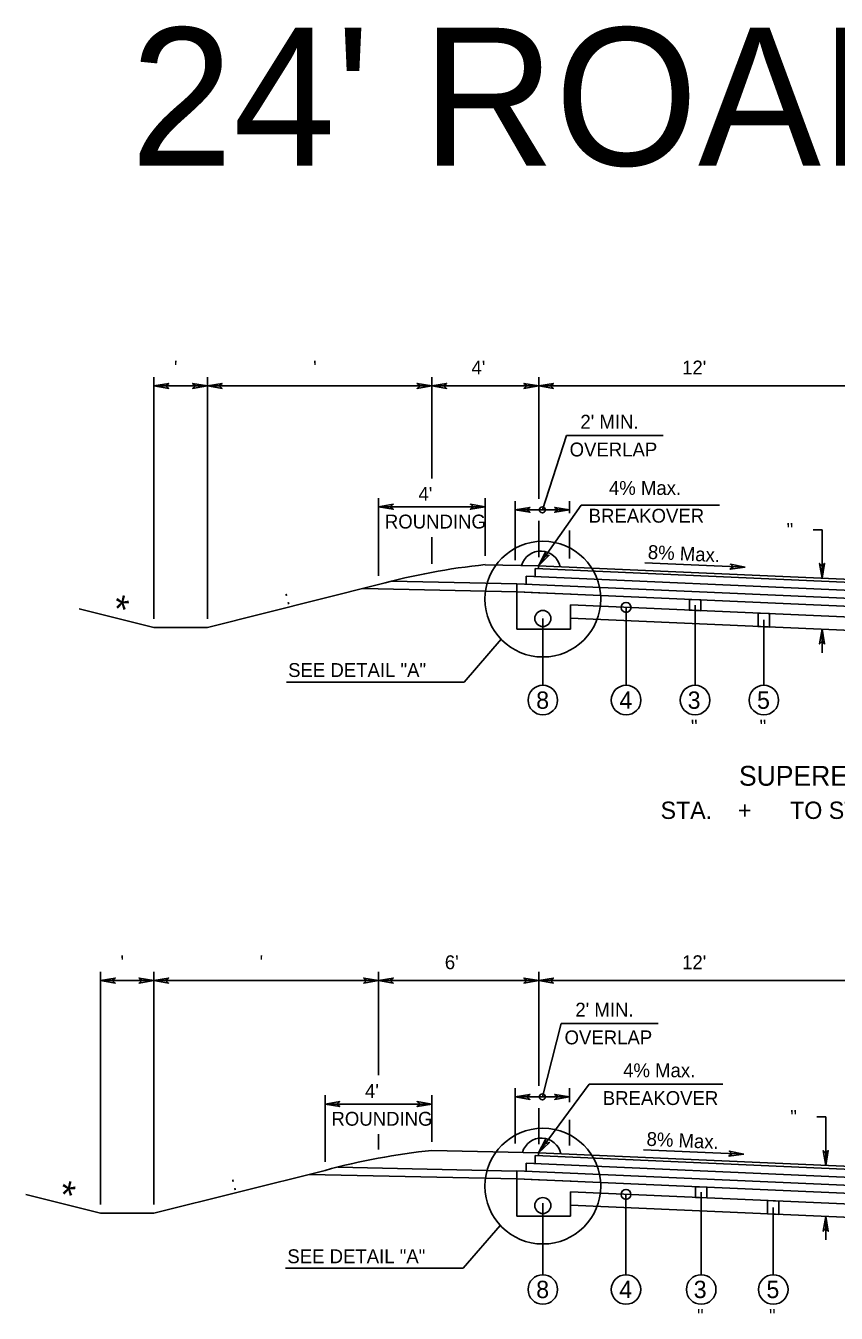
# Model space of a CAD drawing. Extents: x -540 to 1231, y -564 to 421.
# Drawn here: x 1038.4 to 1120.2, y 193.8 to 323.7 of the extents above; entities that cross this region are included whole.
import ezdxf

# ---------------------------------------------------------------- set-up
doc = ezdxf.new("R2010")
doc.units = 0
doc.layers.add('1', color=7, linetype='Continuous')
doc.layers.add('Des_ Drain_ Ftrs', color=7, linetype='Continuous')

msp = doc.modelspace()

# ---------------------------------------------------------------- linework, layer by layer
at = {"layer": '1'}
for p, q in [((1051.36, 263.84), (1051.36, 288.21)), ((1056.75, 287.33), (1051.36, 287.33)), ((1056.75, 263.84), (1056.75, 288.21)), ((1079.4, 287.33), (1056.75, 287.33)), ((1079.4, 277.98), (1079.4, 288.21)), ((1090.18, 287.33), (1079.4, 287.33)), ((1090.18, 275.95), (1090.18, 288.21)), ((1122.51, 287.33), (1090.18, 287.33)), ((1090.55, 274.82), (1092.97, 282.31)), ((1102.73, 282.31), (1092.97, 282.31)), ((1074.01, 268.16), (1074.01, 276.01)), ((1084.79, 270.17), (1084.79, 276.01)), ((1087.8, 269.76), (1087.8, 275.7)), ((1093.29, 274.49), (1093.29, 275.7)), ((1084.79, 275.13), (1074.01, 275.13)), ((1093.29, 274.82), (1087.8, 274.82)), ((1090.17, 269.18), (1094.47, 275.3)), ((1108.42, 275.3), (1094.47, 275.3)), ((1090.18, 270.05), (1090.18, 273.7)), ((1118.77, 272.81), (1117.89, 272.81)), ((1118.77, 272.81), (1118.77, 267.93)), ((1079.4, 269.39), (1079.4, 272.06)), ((1093.29, 269.92), (1093.29, 272.73)), ((1084.79, 269.29), (1090.17, 269.18)), ((1122.51, 267.46), (1089.83, 268.89)), ((1089.83, 268.08), (1089.83, 268.89)), ((1122.51, 267.76), (1090.17, 269.18)), ((1090.17, 269.18), (1090.17, 268.88)), ((1100.89, 269.47), (1111, 269.03)), ((1075.34, 267.63), (1087.99, 267.35)), ((1122.51, 266.65), (1088.91, 268.12)), ((1088.91, 267.31), (1088.91, 268.12)), ((1074.01, 267.28), (1056.75, 262.96)), ((1072.43, 266.89), (1087.99, 266.55)), ((1122.51, 265.84), (1087.99, 267.35)), ((1087.99, 266.55), (1087.99, 267.35)), ((1087.99, 262.79), (1087.99, 266.54)), ((1087.99, 266.54), (1090.17, 266.45)), ((1122.51, 265.04), (1088, 266.54)), ((1090.17, 266.45), (1093.47, 266.3)), ((1122.51, 263.96), (1093.38, 265.23)), ((1093.38, 262.79), (1093.38, 265.23)), ((1099, 264.98), (1099, 257.11)), ((1105.96, 265.22), (1105.96, 257.11)), ((1043.82, 264.85), (1051.36, 262.96)), ((1090.6, 263.86), (1090.6, 257.11)), ((1090.61, 264.09), (1090.61, 264.09)), ((1122.51, 262.61), (1093.38, 263.88)), ((1112.9, 263.71), (1112.9, 257.11)), ((1056.75, 262.96), (1051.36, 262.96)), ((1093.38, 262.79), (1087.99, 262.79)), ((1118.77, 262.77), (1118.77, 260.41)), ((1082.65, 257.45), (1086.39, 261.77)), ((1064.72, 257.45), (1082.65, 257.45)), ((1045.96, 204.74), (1045.96, 228.21)), ((1051.35, 227.33), (1045.96, 227.33)), ((1051.35, 204.74), (1051.35, 228.21)), ((1074.01, 227.33), (1051.35, 227.33)), ((1074.01, 217.78), (1074.01, 228.21)), ((1090.18, 227.33), (1074.01, 227.33)), ((1090.18, 216.73), (1090.18, 228.21)), ((1122.51, 227.33), (1090.18, 227.33)), ((1090.55, 215.6), (1092.46, 223)), ((1102.22, 223), (1092.46, 223)), ((1068.63, 209.06), (1068.63, 215.76)), ((1079.4, 211.07), (1079.4, 215.76)), ((1087.8, 210.89), (1087.8, 216.48)), ((1090.17, 209.95), (1095.28, 216.88)), ((1093.29, 215.06), (1093.29, 216.48)), ((1108.75, 216.88), (1095.28, 216.88)), ((1079.4, 214.88), (1068.63, 214.88)), ((1093.29, 215.6), (1087.8, 215.6)), ((1090.18, 210.83), (1090.18, 214.47)), ((1093.29, 210.7), (1093.29, 213.29)), ((1119.14, 213.57), (1118.26, 213.57)), ((1119.14, 213.57), (1119.14, 208.69)), ((1074.01, 210.29), (1074.01, 211.83)), ((1079.4, 210.19), (1090.17, 209.95)), ((1122.51, 208.24), (1089.83, 209.67)), ((1089.83, 208.86), (1089.83, 209.67)), ((1122.51, 208.54), (1090.17, 209.95)), ((1090.17, 209.95), (1090.17, 209.65)), ((1100.76, 210.26), (1110.87, 209.82)), ((1068.63, 208.18), (1051.35, 203.86)), ((1069.92, 208.52), (1087.94, 208.12)), ((1122.51, 206.62), (1087.99, 208.13)), ((1087.99, 207.32), (1087.99, 208.13)), ((1122.51, 207.43), (1088.91, 208.9)), ((1088.91, 208.09), (1088.91, 208.9)), ((1067.03, 207.78), (1087.99, 207.32)), ((1122.51, 205.81), (1087.99, 207.32)), ((1087.99, 203.57), (1087.99, 207.32)), ((1087.99, 207.32), (1090.17, 207.23)), ((1090.17, 207.23), (1093.47, 207.08)), ((1038.42, 205.74), (1045.96, 203.86)), ((1122.51, 204.74), (1093.38, 206.01)), ((1093.38, 203.57), (1093.38, 206.01)), ((1098.99, 205.76), (1098.99, 197.66)), ((1106.58, 206), (1106.58, 197.66)), ((1090.6, 204.87), (1090.6, 197.66)), ((1090.61, 204.87), (1090.61, 204.87)), ((1122.51, 203.39), (1093.38, 204.66)), ((1113.85, 204.45), (1113.85, 197.66)), ((1051.35, 203.86), (1045.96, 203.86)), ((1082.57, 198.32), (1086.31, 202.64)), ((1093.38, 203.57), (1087.99, 203.57)), ((1119.14, 203.54), (1119.14, 201.17)), ((1064.63, 198.32), (1082.57, 198.32))]:
    msp.add_line(p, q, dxfattribs=at)
for points in [[(1105.39, 265.78), (1106.54, 265.73), (1106.54, 264.65), (1105.39, 264.7)], [(1112.32, 264.4), (1113.47, 264.35), (1113.47, 263), (1112.32, 263.05)], [(1106.01, 206.54), (1107.15, 206.49), (1107.15, 205.41), (1106.01, 205.46)], [(1113.28, 205.14), (1114.42, 205.09), (1114.42, 203.74), (1113.28, 203.79)]]:
    msp.add_lwpolyline(points, close=True, dxfattribs=at)
for centre, radius in [((1090.55, 274.82), 0.3), ((1090.6, 265.82), 5.84), ((1099, 264.98), 0.5), ((1090.6, 263.86), 0.808), ((1090.6, 255.63), 1.49), ((1099, 255.63), 1.49), ((1105.96, 255.63), 1.49), ((1112.9, 255.63), 1.49), ((1090.55, 215.6), 0.3), ((1090.6, 206.6), 5.84), ((1090.6, 204.64), 0.808), ((1098.99, 205.76), 0.5), ((1090.6, 196.17), 1.49), ((1098.99, 196.17), 1.49), ((1106.58, 196.17), 1.49), ((1113.85, 196.17), 1.49)]:
    msp.add_circle(centre, radius, dxfattribs=at)
for centre, radius, start, end in [((1090.38, 268.66), 2, 12.2495, 163.676), ((1091.69, 202.46), 67.19, 95.8901, 105.2487), ((1090.46, 209.44), 2, 12.083, 163.6042), ((1086.3, 143.36), 67.19, 95.8911, 105.2497)]:
    msp.add_arc(centre, radius, start, end, dxfattribs=at)
at = {"layer": 'Des_ Drain_ Ftrs'}
for points in [[(1051.36, 287.33), (1052.85, 287.08), (1052.55, 287.33), (1052.85, 287.58)], [(1056.75, 287.33), (1055.26, 287.08), (1055.55, 287.33), (1055.26, 287.58)], [(1056.75, 287.33), (1058.23, 287.08), (1057.94, 287.33), (1058.23, 287.58)], [(1079.4, 287.33), (1077.91, 287.08), (1078.21, 287.33), (1077.91, 287.58)], [(1079.4, 287.33), (1080.89, 287.08), (1080.6, 287.33), (1080.89, 287.58)], [(1090.18, 287.33), (1088.69, 287.08), (1088.99, 287.33), (1088.69, 287.58)], [(1090.18, 287.33), (1091.67, 287.08), (1091.37, 287.33), (1091.67, 287.58)], [(1074.01, 275.13), (1075.5, 274.88), (1075.21, 275.13), (1075.5, 275.38)], [(1084.79, 275.13), (1083.3, 274.88), (1083.6, 275.13), (1083.3, 275.38)], [(1087.8, 274.82), (1089.29, 274.58), (1089, 274.82), (1089.29, 275.07)], [(1093.29, 274.82), (1091.8, 274.58), (1092.1, 274.82), (1091.8, 275.07)], [(1090.17, 269.18), (1091.23, 270.25), (1090.86, 270.15), (1090.83, 270.53)], [(1111, 269.03), (1109.5, 268.84), (1109.81, 269.08), (1109.53, 269.34)], [(1118.77, 267.93), (1119.02, 269.41), (1118.77, 269.12), (1118.52, 269.41)], [(1118.77, 262.77), (1119.02, 261.29), (1118.77, 261.58), (1118.52, 261.29)], [(1045.96, 227.33), (1047.45, 227.08), (1047.15, 227.33), (1047.45, 227.58)], [(1051.35, 227.33), (1049.86, 227.08), (1050.15, 227.33), (1049.86, 227.58)], [(1051.35, 227.33), (1052.84, 227.08), (1052.54, 227.33), (1052.84, 227.58)], [(1074.01, 227.33), (1072.53, 227.08), (1072.82, 227.33), (1072.53, 227.58)], [(1074.01, 227.33), (1075.5, 227.08), (1075.21, 227.33), (1075.5, 227.58)], [(1090.18, 227.33), (1088.69, 227.08), (1088.99, 227.33), (1088.69, 227.58)], [(1090.18, 227.33), (1091.67, 227.08), (1091.37, 227.33), (1091.67, 227.58)], [(1087.8, 215.6), (1089.29, 215.35), (1089, 215.6), (1089.29, 215.85)], [(1093.29, 215.6), (1091.8, 215.35), (1092.1, 215.6), (1091.8, 215.85)], [(1068.63, 214.88), (1070.11, 214.63), (1069.82, 214.88), (1070.11, 215.12)], [(1079.4, 214.88), (1077.91, 214.63), (1078.21, 214.88), (1077.91, 215.12)], [(1090.17, 209.95), (1091.26, 211), (1090.88, 210.91), (1090.86, 211.3)], [(1110.87, 209.82), (1109.37, 209.63), (1109.68, 209.87), (1109.4, 210.13)], [(1119.14, 208.69), (1119.39, 210.18), (1119.14, 209.88), (1118.89, 210.18)], [(1119.14, 203.54), (1119.39, 202.05), (1119.14, 202.34), (1118.89, 202.05)]]:
    msp.add_lwpolyline(points, close=True, dxfattribs=at)

# ---------------------------------------------------------------- texts
at = {"layer": '1'}
for s, height, p in [("24' ROADWAY", 13.8979, (1049, 309.56)), (" '", 1.4, (1052.86, 288.48)), ("  '", 1.4, (1066.38, 288.48)), ("4'", 1.4, (1083.4, 288.48)), ("12'", 1.4, (1104.65, 288.48)), ("2' MIN.", 1.4, (1094.39, 283.01)), ('OVERLAP', 1.4, (1093.3, 280.21)), ("4'", 1.4, (1078.05, 275.74)), ('4% Max.', 1.4, (1097.27, 276.33)), ('ROUNDING', 1.4, (1074.66, 272.94)), ('BREAKOVER', 1.4, (1095.22, 273.53)), ('SEE DETAIL "A"', 1.4, (1064.9, 257.96)), ('8', 1.75, (1089.93, 254.75)), ('4', 1.75, (1098.32, 254.75)), ('3', 1.75, (1105.21, 254.75)), ('5', 1.75, (1112.21, 254.75)), (' "', 1.4, (1105.02, 252.27)), (' "', 1.4, (1111.95, 252.27)), ('SUPERELEVATED', 2, (1110.39, 246.99)), ('STA.    +      TO STA.    +     ', 1.75, (1102.48, 243.64)), (" '", 1.4, (1047.46, 228.48)), ("  '", 1.4, (1060.98, 228.48)), ("6'", 1.4, (1080.71, 228.48)), ("12'", 1.4, (1104.65, 228.48)), ("2' MIN.", 1.4, (1093.88, 223.7)), ('OVERLAP', 1.4, (1092.79, 220.9)), ('4% Max.', 1.4, (1098.7, 217.58)), ("4'", 1.4, (1072.66, 215.49)), ('BREAKOVER', 1.4, (1096.65, 214.78)), ('ROUNDING', 1.4, (1069.27, 212.69)), ('SEE DETAIL "A"', 1.4, (1064.82, 198.82)), ('8', 1.75, (1089.93, 195.3)), ('4', 1.75, (1098.31, 195.3)), ('3', 1.75, (1105.82, 195.3)), ('5', 1.75, (1113.16, 195.3)), (' "', 1.4, (1105.64, 192.81)), (' "', 1.4, (1112.9, 192.81))]:
    msp.add_text(s, height=height, dxfattribs=at).set_placement(p)
for s, height, rotation, p in [('  "', 1.4, 0.1438, (1114.16, 272.1)), ('8% Max.', 1.4, 357.3762, (1101.17, 269.88)), (' : ', 1.4, 14.2282, (1064.2, 265.11)), ('*', 2.8, 347.1521, (1046.99, 263.61)), ('  "', 1.4, 0.1438, (1114.53, 212.87)), ('8% Max.', 1.4, 357.3764, (1101.04, 210.67)), ('*', 2.8, 347.1521, (1041.59, 204.5)), (' : ', 1.4, 14.2282, (1058.81, 206.01))]:
    msp.add_text(s, height=height, rotation=rotation, dxfattribs=at).set_placement(p)

doc.saveas('drawing.dxf')
